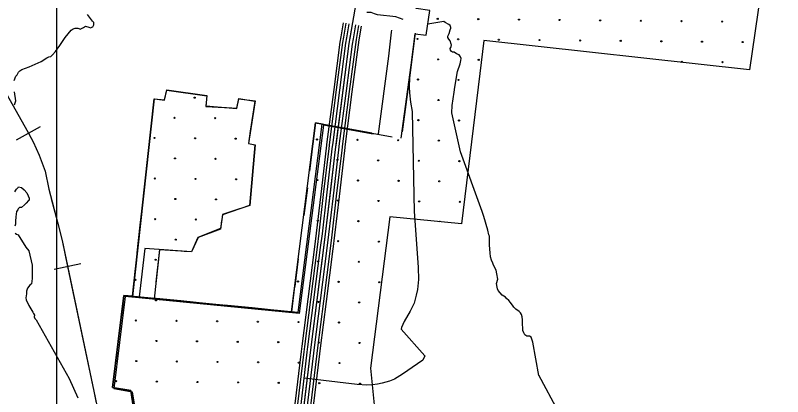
# Model space of a CAD drawing. Extents: x 1551132 to 1791609, y 378168 to 563823.
# Drawn here: x 1632118 to 1639380, y 462903 to 466513 of the extents above; entities that cross this region are included whole.
import ezdxf

# ---------------------------------------------------------------- set-up
doc = ezdxf.new("R2010")
doc.units = 0
for name, color, linetype in [('DESIGN - CONTOURS - Intermediate with optional Text', 7, 'Continuous'), ('DESIGN - EROSION CONTROL - Devices', 7, 'Continuous'), ('DESIGN - ROW - Right-of-Way Linework', 7, 'Continuous'), ('DESIGN - SCRATCH - User 1', 7, 'Continuous'), ('DESIGN - TRAFFIC CONTROL PERMANENT - Pavement Marking Text', 7, 'Continuous'), ('DESIGN - TRANSPORTATION - Text', 7, 'Continuous'), ('SURVEY - CENTERLINE - Preliminary Text', 7, 'Continuous'), ('SURVEY - DRAINAGE - Area Shapes', 7, 'Continuous'), ('SURVEY - VEGETATION - Features with Text', 7, 'Continuous')]:
    doc.layers.add(name, color=color, linetype=linetype)

msp = doc.modelspace()

# ---------------------------------------------------------------- linework, layer by layer
at = {"layer": 'DESIGN - CONTOURS - Intermediate with optional Text'}
for p, q in [((1632127.167, 465333.396), (1632354.229, 465460.042)), ((1632483.492, 464109.056), (1632737.911, 464162.6))]:
    msp.add_line(p, q, dxfattribs=at)
for points in [[(1631913.031, 465969.613), (1632038.795, 465755.732), (1632225.082, 465424.724), (1632240.698, 465396.723)], [(1632038.795, 465755.732), (1632225.082, 465424.724), (1632285.864, 465315.738), (1632344.429, 465188.743), (1632400.727, 465037.722), (1632434.776, 464866.943), (1632515.233, 464555.285), (1632559.248, 464380.372), (1632859.007, 462955.643), (1632984.279, 462364.845)], [(1632038.795, 465755.732), (1632225.082, 465424.724), (1632285.864, 465315.738), (1632344.429, 465188.743), (1632400.727, 465037.722), (1632434.776, 464866.943), (1632515.233, 464555.285), (1632559.248, 464380.372), (1632859.007, 462955.643), (1632984.279, 462364.845)], [(1632240.698, 465396.723), (1632285.864, 465315.738), (1632344.429, 465188.743), (1632400.727, 465037.722), (1632434.776, 464866.943), (1632457.801, 464777.74)], [(1632457.801, 464777.74), (1632515.233, 464555.285), (1632559.248, 464380.372), (1632610.697, 464135.832)], [(1632610.697, 464135.832), (1632746.593, 463489.957)], [(1632746.593, 463489.957), (1632859.007, 462955.643), (1632882.656, 462844.115)]]:
    msp.add_lwpolyline(points, dxfattribs=at)
at = {"layer": 'DESIGN - EROSION CONTROL - Devices'}
for centre in [(1636114.635, 466480.237), (1636114.635, 466480.237), (1636499.188, 466476.503), (1636499.188, 466476.503), (1636883.741, 466472.77), (1636883.741, 466472.77), (1637268.294, 466469.036), (1637268.294, 466469.036), (1637652.847, 466465.303), (1637652.847, 466465.303), (1638037.4, 466461.569), (1638037.4, 466461.569), (1638421.953, 466457.836), (1638421.953, 466457.836), (1638806.506, 466454.102), (1638806.506, 466454.102), (1635924.225, 466289.827), (1635924.225, 466289.827), (1636308.778, 466286.093), (1636308.778, 466286.093), (1636693.331, 466282.36), (1636693.331, 466282.36), (1637077.884, 466278.626), (1637077.884, 466278.626), (1637462.437, 466274.893), (1637462.437, 466274.893), (1637846.99, 466271.159), (1637846.99, 466271.159), (1638231.543, 466267.426), (1638231.543, 466267.426), (1638616.096, 466263.692), (1638616.096, 466263.692), (1639000.649, 466259.959), (1639000.649, 466259.959), (1636118.369, 466095.684), (1636118.369, 466095.684), (1636502.922, 466091.95), (1636502.922, 466091.95), (1638425.686, 466073.283), (1638425.686, 466073.283), (1638810.239, 466069.549), (1638810.239, 466069.549), (1635927.959, 465905.274), (1635927.959, 465905.274), (1636312.512, 465901.54), (1636312.512, 465901.54), (1633814.784, 465733.532), (1633814.784, 465733.532), (1636122.102, 465711.131), (1636122.102, 465711.131), (1633624.375, 465543.122), (1633624.375, 465543.122), (1634008.928, 465539.389), (1634008.928, 465539.389), (1635931.692, 465520.721), (1635931.692, 465520.721), (1636316.245, 465516.988), (1636316.245, 465516.988), (1633433.965, 465352.712), (1633433.965, 465352.712), (1633818.518, 465348.979), (1633818.518, 465348.979), (1634203.071, 465345.245), (1634203.071, 465345.245), (1634972.177, 465337.778), (1634972.177, 465337.778), (1635356.73, 465334.045), (1635356.73, 465334.045), (1635741.283, 465330.311), (1635741.283, 465330.311), (1636125.836, 465326.578), (1636125.836, 465326.578), (1633628.108, 465158.569), (1633628.108, 465158.569), (1634012.661, 465154.836), (1634012.661, 465154.836), (1635166.32, 465143.635), (1635166.32, 465143.635), (1635550.873, 465139.902), (1635550.873, 465139.902), (1635935.426, 465136.168), (1635935.426, 465136.168), (1636319.979, 465132.435), (1636319.979, 465132.435), (1633437.699, 464968.16), (1633437.699, 464968.16), (1633822.251, 464964.426), (1633822.251, 464964.426), (1634206.804, 464960.692), (1634206.804, 464960.692), (1634975.91, 464953.225), (1634975.91, 464953.225), (1635360.463, 464949.492), (1635360.463, 464949.492), (1635745.016, 464945.758), (1635745.016, 464945.758), (1636129.569, 464942.025), (1636129.569, 464942.025), (1633631.842, 464774.016), (1633631.842, 464774.016), (1634016.395, 464770.283), (1634016.395, 464770.283), (1635170.054, 464759.082), (1635170.054, 464759.082), (1635554.607, 464755.349), (1635554.607, 464755.349), (1635939.159, 464751.615), (1635939.159, 464751.615), (1636323.712, 464747.882), (1636323.712, 464747.882), (1633441.432, 464583.607), (1633441.432, 464583.607), (1633825.985, 464579.873), (1633825.985, 464579.873), (1634979.644, 464568.672), (1634979.644, 464568.672), (1635364.197, 464564.939), (1635364.197, 464564.939), (1633635.575, 464389.463), (1633635.575, 464389.463), (1635173.787, 464374.529), (1635173.787, 464374.529), (1635558.34, 464370.796), (1635558.34, 464370.796), (1633445.166, 464199.054), (1633445.166, 464199.054), (1634983.377, 464184.12), (1634983.377, 464184.12), (1635367.93, 464180.386), (1635367.93, 464180.386), (1633254.756, 464008.644), (1633254.756, 464008.644), (1634792.968, 463993.71), (1634792.968, 463993.71), (1635177.521, 463989.976), (1635177.521, 463989.976), (1635562.074, 463986.243), (1635562.074, 463986.243), (1633448.899, 463814.501), (1633448.899, 463814.501), (1634987.111, 463799.567), (1634987.111, 463799.567), (1635371.664, 463795.833), (1635371.664, 463795.833), (1633258.489, 463624.091), (1633258.489, 463624.091), (1633643.042, 463620.357), (1633643.042, 463620.357), (1634027.595, 463616.624), (1634027.595, 463616.624), (1634412.148, 463612.89), (1634412.148, 463612.89), (1634796.701, 463609.157), (1634796.701, 463609.157), (1635181.254, 463605.423), (1635181.254, 463605.423), (1633452.633, 463429.948), (1633452.633, 463429.948), (1633837.186, 463426.214), (1633837.186, 463426.214), (1634221.739, 463422.481), (1634221.739, 463422.481), (1634606.291, 463418.747), (1634606.291, 463418.747), (1634990.844, 463415.014), (1634990.844, 463415.014), (1635375.397, 463411.28), (1635375.397, 463411.28), (1633262.223, 463239.538), (1633262.223, 463239.538), (1633646.776, 463235.804), (1633646.776, 463235.804), (1634031.329, 463232.071), (1634031.329, 463232.071), (1634415.882, 463228.337), (1634415.882, 463228.337), (1634800.435, 463224.604), (1634800.435, 463224.604), (1635184.988, 463220.87), (1635184.988, 463220.87), (1633071.813, 463049.128), (1633071.813, 463049.128), (1633456.366, 463045.395), (1633456.366, 463045.395), (1633840.919, 463041.661), (1633840.919, 463041.661), (1634225.472, 463037.928), (1634225.472, 463037.928), (1634610.025, 463034.194), (1634610.025, 463034.194), (1634994.578, 463030.461), (1634994.578, 463030.461), (1635379.131, 463026.727), (1635379.131, 463026.727)]:
    msp.add_circle(centre, 5.28, dxfattribs=at)
msp.add_arc((1636133.303, 464557.472), 5.28, 13.3324383, 155.3617901, dxfattribs=at)
at = {"layer": 'DESIGN - ROW - Right-of-Way Linework'}
msp.add_lwpolyline([(1632507.863, 517371.878), (1632507.831, 461291.675)], dxfattribs=at)
at = {"layer": 'DESIGN - SCRATCH - User 1'}
for points in [[(1638642.974, 468296.602), (1639379.507, 468149.841), (1639066.396, 465995.559), (1636551.589, 466276.015)], [(1635769.482, 465349.741), (1635862.288, 466040.084), (1635900.021, 466338.566), (1636005.052, 466323.766), (1636039.218, 466558.989), (1635909.662, 466577.564), (1635948.42, 466920.94)], [(1636551.589, 466276.015), (1636512.373, 465963.84), (1636338.51, 464538.886)], [(1633248.998, 462709.987), (1633209.224, 462959.844), (1633036.436, 462990.253), (1633144.443, 463861.559), (1633229.432, 463852.042), (1633433.412, 465722.124), (1633529.601, 465709.199), (1633550.976, 465805.418), (1633930.417, 465751.975), (1633921.5, 465655.739), (1634213.643, 465630.797), (1634232.36, 465723.916), (1634386.448, 465705.207), (1634323.207, 465300.272), (1634384.664, 465287.797), (1634334.79, 464713.59), (1634078.263, 464625.821), (1634060.446, 464493.967), (1633844.901, 464409.34), (1633786.111, 464273.011), (1633480.818, 464294.57), (1633433.002, 463827.55), (1634729.73, 463705.306), (1634959.201, 465494.719), (1635683.642, 465363.983)], [(1636338.51, 464538.886), (1635663.292, 464605.721), (1635479.379, 463173.15)], [(1635479.379, 463173.15), (1635555.06, 462415.072), (1635536.31, 462259.193), (1635452.662, 461464.006), (1635400.18, 460994.535)]]:
    msp.add_lwpolyline(points, dxfattribs=at)
at = {"layer": 'DESIGN - TRAFFIC CONTROL PERMANENT - Pavement Marking Text'}
for points in [[(1635678.176, 466371.992), (1635675.968, 466355.225), (1635648.31, 466126.777), (1635551.487, 465390.408)], [(1635678.176, 466371.992), (1635675.968, 466355.225), (1635648.31, 466126.777), (1635551.487, 465390.408)], [(1635678.176, 466371.992), (1635675.968, 466355.225), (1635648.31, 466126.777), (1635551.487, 465390.408)], [(1635678.176, 466371.992), (1635675.968, 466355.225), (1635648.31, 466126.777), (1635551.487, 465390.408)], [(1635678.176, 466371.992), (1635675.968, 466355.225), (1635648.31, 466126.777), (1635551.487, 465390.408)], [(1635678.176, 466371.992), (1635675.968, 466355.225), (1635648.31, 466126.777), (1635551.487, 465390.408)], [(1635491.855, 465398.25), (1635019.724, 465482.602), (1634790.87, 463699.947), (1633144.443, 463861.559), (1633036.436, 462990.253), (1633209.224, 462959.844), (1633248.998, 462709.987), (1634810.444, 462504.641)], [(1635491.855, 465398.25), (1635019.724, 465482.602), (1634790.87, 463699.947), (1633144.443, 463861.559), (1633036.436, 462990.253), (1633209.224, 462959.844), (1633248.998, 462709.987), (1634810.444, 462504.641)], [(1635491.855, 465398.25), (1635019.724, 465482.602), (1634790.87, 463699.947), (1633144.443, 463861.559), (1633036.436, 462990.253), (1633209.224, 462959.844), (1633248.998, 462709.987), (1634810.444, 462504.641)], [(1635491.855, 465398.25), (1635019.724, 465482.602), (1634790.87, 463699.947), (1633144.443, 463861.559), (1633036.436, 462990.253), (1633209.224, 462959.844), (1633248.998, 462709.987), (1634810.444, 462504.641)], [(1635491.855, 465398.25), (1635019.724, 465482.602), (1634790.87, 463699.947), (1633144.443, 463861.559), (1633036.436, 462990.253), (1633209.224, 462959.844), (1633248.998, 462709.987), (1634810.444, 462504.641)], [(1635505.546, 465387.991), (1635033.416, 465472.343), (1634804.562, 463689.688), (1633158.134, 463851.3), (1633050.128, 462979.994), (1633222.915, 462949.585), (1633262.689, 462699.728), (1634824.136, 462494.382)]]:
    msp.add_lwpolyline(points, dxfattribs=at)
at = {"layer": 'DESIGN - TRANSPORTATION - Text'}
for points in [[(1632106.768, 465896.136), (1632121.301, 465938.054), (1632133.459, 465949.929), (1632147.792, 465975.813), (1632159.95, 465987.68), (1632180.125, 465999.447), (1632248.515, 466024.614), (1632363.27, 466075.241), (1632415.761, 466110.65), (1632435.91, 466120.409), (1632453.952, 466122.175), (1632468.185, 466140.034), (1632498.609, 466171.727), (1632539.341, 466227.337), (1632588.315, 466302.897), (1632645.239, 466372.332), (1632665.405, 466384.099), (1632683.521, 466391.883), (1632709.546, 466391.541), (1632719.512, 466387.399), (1632731.47, 466383.232), (1632743.562, 466389.091), (1632761.678, 466396.866), (1632771.786, 466404.758), (1632781.869, 466410.642), (1632811.777, 466400.216), (1632827.718, 466393.991), (1632841.809, 466399.825), (1632851.893, 466405.708), (1632860.101, 466421.642), (1632860.242, 466433.675), (1632860.367, 466443.701), (1632848.526, 466457.893), (1632799.235, 466520.711)], [(1635786.899, 466473.07), (1635720.033, 466499.037), (1635545.788, 466517.646), (1635515.813, 466527.646), (1635485.514, 466539.638), (1635443.115, 466539.68)], [(1636269.804, 465784.444), (1636276.395, 465834.245), (1636303.394, 465980.841), (1636328.961, 466054.293), (1636332.419, 466085.443), (1636336.619, 466103.427), (1636330.827, 466121.511), (1636319.044, 466139.661), (1636291.195, 466149.987), (1636269.387, 466164.245), (1636255.404, 466164.395), (1636244.321, 466169.671), (1636235.655, 466184.646), (1636233.813, 466198.68), (1636237.871, 466208.355), (1636242.029, 466218.613), (1636244.204, 466234.614), (1636242.246, 466238.639), (1636232.621, 466270.79), (1636218.838, 466288.965), (1636211.014, 466303.074), (1636212.088, 466314.399), (1636223.422, 466340.983), (1636233.805, 466376.918), (1636238.03, 466391.335), (1636238.046, 466398.902), (1636232.255, 466416.985), (1636220.363, 466425.127), (1636185.814, 466446.428), (1636172.315, 466456.07), (1636020.81, 466430.186)], [(1632109.96, 465665.472), (1632122.434, 465703.406), (1632109.476, 465789.808)], [(1636536.772, 464655.506), (1636330.868, 465219.388), (1636249.279, 465590.822), (1636253.104, 465658.216), (1636269.804, 465784.444)], [(1632111.926, 464843.234), (1632122.134, 464859.142), (1632128.234, 464867.084), (1632134.342, 464875.026), (1632144.45, 464882.91), (1632148.55, 464890.877), (1632176.507, 464884.493), (1632200.265, 464862.118), (1632225.948, 464833.708), (1632237.589, 464803.474), (1632249.356, 464783.266), (1632247.281, 464777.274), (1632249.114, 464763.215), (1632241.056, 464759.307), (1632218.715, 464733.531), (1632204.507, 464717.672), (1632176.182, 464693.988), (1632158.133, 464692.221), (1632144, 464682.379), (1632139.875, 464672.404), (1632129.667, 464656.495), (1632123.05, 464606.444), (1632118.525, 464564.393), (1632118.184, 464536.326), (1632113.959, 464518.334)], [(1636757.358, 463845.76), (1636723.608, 463864.161), (1636686.126, 463906.629), (1636681.909, 463923.321), (1636676.143, 463938.679), (1636672.885, 463972.864), (1636685.343, 464014.781), (1636675.91, 464064.949), (1636668.327, 464101.084), (1636642.877, 464147.426), (1636637.086, 464165.51), (1636623.444, 464195.703), (1636615.811, 464227.829), (1636610.245, 464265.938), (1636605.036, 464336.09), (1636605.461, 464374.132), (1636605.745, 464400.166), (1636603.995, 464422.217), (1636600.137, 464434.276), (1636590.662, 464480.435), (1636550.13, 464607.055), (1636536.772, 464655.506)], [(1632115.15, 464452.14), (1632129.025, 464439.923), (1632142.983, 464435.723), (1632216.206, 464316.712), (1632244.439, 464282.802), (1632278.33, 464147.191), (1632278.33, 464022.871), (1632269.463, 463970.811), (1632253.272, 463956.986), (1632232.914, 463929.177), (1632224.564, 463901.218), (1632222.239, 463875.175), (1632215.764, 463837.158), (1632219.548, 463819.057), (1632244.939, 463766.581), (1632274.413, 463720.071), (1632284.196, 463701.896), (1632290.062, 463689.787), (1632297.871, 463673.637), (1632295.696, 463659.628), (1632303.487, 463641.477), (1632313.37, 463631.319)], [(1637072.791, 463104.833), (1637016.251, 463418.349), (1637004.602, 463448.517), (1636998.81, 463466.601), (1636982.919, 463474.792), (1636956.961, 463475.076), (1636939.12, 463487.284), (1636931.353, 463507.402), (1636921.612, 463529.536), (1636921.837, 463549.561), (1636918.312, 463591.654), (1636918.737, 463629.705), (1636915.054, 463657.781), (1636909.329, 463681.873), (1636899.504, 463695.998), (1636885.68, 463710.174), (1636853.947, 463730.549), (1636836.172, 463748.766), (1636828.314, 463760.866), (1636802.732, 463795.201), (1636786.957, 463813.393), (1636767.207, 463833.635), (1636757.358, 463845.76)], [(1632313.37, 463631.319), (1632628.496, 463073.555), (1632707.569, 462892.733)], [(1637258.562, 462758.807), (1637071.991, 463105.391), (1637072.791, 463104.833)]]:
    msp.add_lwpolyline(points, dxfattribs=at)
at = {"layer": 'SURVEY - CENTERLINE - Preliminary Text'}
for points in [[(1635395.575, 466952.157), (1635274.269, 466246.214), (1635144.763, 465243.987), (1635050.748, 464441.75), (1634914.734, 463371.497), (1634791.028, 462343.212), (1634707.054, 461544.908), (1634629.881, 460854.673), (1634576.424, 460392.527), (1634557.174, 460305.884), (1634527.016, 460206.664), (1634499.542, 460132.879), (1634434.327, 459994.784), (1634372.903, 459896.139), (1634289.797, 459785.828), (1634207.598, 459689.751), (1634078.693, 459574.423), (1631875.119, 458081.166), (1628887.98, 456175.573), (1619639.743, 450326.089)], [(1635219.962, 466442.235), (1635197.412, 466311.015)], [(1635244.295, 466437.927), (1635221.77, 466306.832)], [(1635274.827, 466432.535), (1635252.328, 466301.582)], [(1635305.36, 466427.177), (1635282.877, 466296.332)], [(1635335.884, 466421.785), (1635313.426, 466291.082)], [(1635366.425, 466416.443), (1635343.984, 466285.831)], [(1635391.749, 466411.951), (1635369.325, 466281.473)], [(1635197.421, 466311.04), (1635188.504, 466259.122), (1635130.714, 465811.894)], [(1635221.787, 466306.849), (1635212.945, 466255.439), (1635155.221, 465808.719)], [(1635252.336, 466301.598), (1635243.611, 466250.83), (1635185.971, 465804.752)], [(1635282.885, 466296.348), (1635274.269, 466246.214), (1635216.712, 465800.777)], [(1635313.435, 466291.098), (1635304.926, 466241.597), (1635247.453, 465796.802)], [(1635343.984, 466285.848), (1635335.592, 466236.988), (1635278.202, 465792.835)], [(1635369.333, 466281.49), (1635361.025, 466233.155), (1635303.701, 465789.535)], [(1635130.714, 465811.911), (1635066.64, 465316.014)], [(1635155.221, 465808.736), (1635091.148, 465312.839)], [(1635185.971, 465804.769), (1635121.897, 465308.872)], [(1635216.712, 465800.794), (1635152.638, 465304.897)], [(1635247.453, 465796.819), (1635183.379, 465300.922)], [(1635278.202, 465792.852), (1635214.128, 465296.956)], [(1635303.701, 465789.552), (1635239.627, 465293.656)], [(1635066.64, 465316.031), (1635058.698, 465254.596), (1635007.591, 464818.485)], [(1635091.148, 465312.864), (1635083.231, 465251.571), (1635032.14, 464815.61)], [(1635121.897, 465308.889), (1635113.997, 465247.779), (1635062.923, 464812.001)], [(1635152.638, 465304.914), (1635144.763, 465243.987), (1635093.714, 464808.393)], [(1635183.379, 465300.939), (1635175.529, 465240.196), (1635124.505, 464804.784)], [(1635214.128, 465296.964), (1635206.295, 465236.404), (1635155.287, 464801.176)], [(1635239.627, 465293.672), (1635231.819, 465233.262), (1635180.829, 464798.184)], [(1635007.591, 464818.501), (1634964.675, 464452.267), (1634948.225, 464322.88)], [(1635032.14, 464815.626), (1634989.208, 464449.267), (1634972.741, 464319.763)], [(1635062.923, 464812.018), (1635019.974, 464445.508), (1635003.499, 464315.855)], [(1635093.714, 464808.409), (1635050.748, 464441.75), (1635034.248, 464311.946)], [(1635124.505, 464804.801), (1635081.522, 464437.991), (1635064.998, 464308.038)], [(1635155.287, 464801.193), (1635112.288, 464434.233), (1635095.755, 464304.13)], [(1635180.829, 464798.201), (1635137.813, 464431.116), (1635121.263, 464300.888)], [(1634948.234, 464322.897), (1634885.193, 463826.875)], [(1634972.75, 464319.78), (1634909.709, 463823.759)], [(1635003.507, 464315.872), (1634940.467, 463819.85)], [(1635034.257, 464311.963), (1634971.216, 463815.942)], [(1635065.006, 464308.055), (1635001.966, 463812.033)], [(1635095.764, 464304.146), (1635032.723, 463808.125)], [(1635121.271, 464300.905), (1635058.231, 463804.883)], [(1634885.193, 463826.892), (1634828.678, 463382.139), (1634822.436, 463330.254)], [(1634909.709, 463823.775), (1634853.202, 463379.105), (1634846.969, 463327.304)], [(1634940.467, 463819.867), (1634883.968, 463375.305), (1634877.751, 463323.596)], [(1634971.216, 463815.959), (1634914.734, 463371.497), (1634908.526, 463319.896)], [(1635001.966, 463812.05), (1634945.5, 463367.689), (1634939.3, 463316.195)], [(1635032.723, 463808.142), (1634976.266, 463363.888), (1634970.083, 463312.487)], [(1635058.231, 463804.9), (1635001.782, 463360.73), (1634995.615, 463309.42)], [(1634822.436, 463330.271), (1634762.712, 462833.833)], [(1634846.969, 463327.321), (1634787.245, 462830.883)], [(1634877.751, 463323.612), (1634818.028, 462827.174)], [(1634908.526, 463319.912), (1634848.802, 462823.474)], [(1634939.3, 463316.212), (1634879.576, 462819.774)], [(1634970.083, 463312.504), (1634910.359, 462816.066)], [(1634995.615, 463309.437), (1634935.891, 462812.999)]]:
    msp.add_lwpolyline(points, dxfattribs=at)
at = {"layer": 'SURVEY - DRAINAGE - Area Shapes'}
for points in [[(1635899.379, 466338.841), (1635897.254, 466322.733), (1635869.605, 466094.293), (1635846.922, 465921.822), (1635843.847, 465836.912), (1635849.405, 465778.46), (1635858.255, 465689.775), (1635872.363, 465603.822), (1635872.788, 465599.622)], [(1635872.788, 465599.622), (1635891.203, 464656.773), (1635909.545, 464395.207), (1635930.294, 464124.275), (1635932.81, 464011.464), (1635923.444, 463917.887), (1635912.444, 463862.852), (1635891.078, 463788.992), (1635854.795, 463713.223), (1635796.047, 463614.154), (1635773.406, 463557.877), (1635769.797, 463541.477), (1635994.05, 463290.145)], [(1635994.05, 463290.145), (1635975.067, 463247.828), (1635923.11, 463213.668), (1635783.247, 463115.232), (1635705.99, 463067.989), (1635659.333, 463048.881), (1635623.342, 463038.797), (1635588.41, 463031.372), (1635545.361, 463022.622), (1635498.328, 463016.055), (1635443.363, 463010.404), (1635351.34, 463018.255), (1634849.194, 463079.431)]]:
    msp.add_lwpolyline(points, dxfattribs=at)
at = {"layer": 'SURVEY - VEGETATION - Features with Text'}
for points in [[(1635900.029, 466342.75), (1635897.971, 466327.158), (1635870.321, 466098.718), (1635867.955, 466080.743)], [(1635847.822, 465932.122), (1635813.406, 465670.366)], [(1633225.016, 463853.65), (1633433.028, 465723.124), (1633528.71, 465712.265), (1633551.317, 465808.318), (1633930.9, 465752.892), (1633919.475, 465651.281), (1634214.393, 465633.947), (1634231.46, 465724.374), (1634385.381, 465699.332), (1634322.899, 465300.038), (1634385.914, 465287.472), (1634335.515, 464711.473), (1634076.971, 464627.379), (1634060.163, 464488.967), (1633847.018, 464409.823), (1633783.978, 464272.845), (1633342.363, 464305.662), (1633290.381, 463847.233)], [(1633541.709, 465767.5), (1633551.317, 465808.318), (1633771.046, 465776.234)], [(1633420.754, 465612.838), (1633433.028, 465723.124), (1633528.71, 465712.265), (1633541.709, 465767.5)], [(1633919.467, 465754.558), (1633930.9, 465752.892), (1633919.475, 465651.281), (1634069.413, 465642.472)], [(1634069.413, 465642.472), (1634214.393, 465633.947), (1634231.46, 465724.374), (1634257.859, 465720.083)], [(1634382.164, 465678.79), (1634341.349, 465417.95)], [(1635812.789, 465670.441), (1635778.365, 465408.684)], [(1635024.141, 465482.635), (1634959.542, 465494.177), (1634934.285, 465297.414)], [(1633374.971, 465201.369), (1633404.171, 465463.759)], [(1634341.349, 465417.95), (1634322.899, 465300.038), (1634385.914, 465287.472), (1634378.906, 465207.378)], [(1635491.855, 465398.25), (1635231.986, 465444.676)], [(1634934.268, 465298.589), (1634900.652, 465036.732)], [(1633345.78, 464938.979), (1633374.971, 465201.369)], [(1634365.831, 465057.949), (1634342.815, 464794.942)], [(1634882.719, 464879.836), (1634849.103, 464617.979)], [(1633299.998, 464527.509), (1633329.189, 464789.9)], [(1634342.815, 464794.942), (1634335.515, 464711.473), (1634164.144, 464655.73)], [(1634069.938, 464569.469), (1634060.163, 464488.967), (1633888.7, 464425.299)], [(1633270.798, 464265.119), (1633299.998, 464527.509)], [(1633888.7, 464425.299), (1633847.018, 464409.823), (1633783.978, 464272.845), (1633715.421, 464277.937)], [(1633480.51, 464295.395), (1633445.669, 463988.087)], [(1633565.833, 464289.053), (1633480.51, 464295.395)], [(1634795.229, 464208.51), (1634761.613, 463946.645)], [(1633225.016, 463853.65), (1633254.215, 464116.04)], [(1634761.046, 463946.07), (1634730.114, 463705.156), (1634709.106, 463707.214)], [(1633225.016, 463853.65), (1633144.443, 463861.559), (1633127.626, 463725.88)], [(1633683.13, 463808.683), (1633420.394, 463834.475)], [(1633945.849, 463782.89), (1633683.121, 463808.683)], [(1634357.856, 463742.448), (1634095.128, 463768.24)], [(1634620.583, 463716.664), (1634357.847, 463742.448)], [(1633127.626, 463725.888), (1633095.143, 463463.89)], [(1633076.694, 463315.019), (1633044.219, 463053.021)], [(1633044.219, 463053.029), (1633036.436, 462990.253), (1633209.224, 462959.844), (1633213.199, 462934.86)]]:
    msp.add_lwpolyline(points, dxfattribs=at)

doc.saveas('drawing.dxf')
